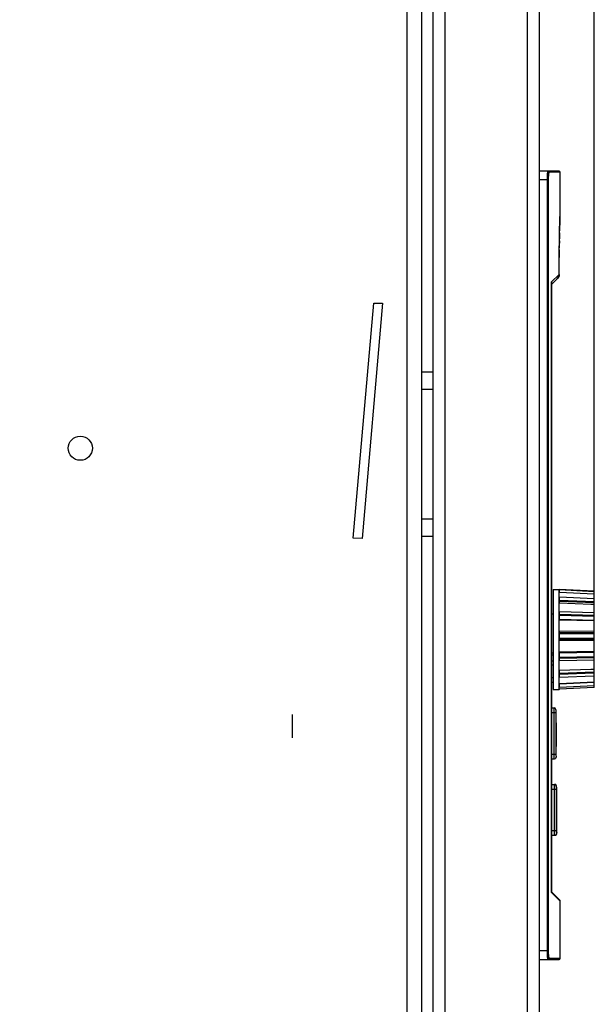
# Model space of a CAD drawing. Header units: millimetres. Extents: x 1117 to 38156, y -1945 to 7303.
# Tile 714 of 831: x 26809 to 26906, y 5607 to 5774. Entities that reach past the tile are written whole.
import ezdxf

# ---------------------------------------------------------------- set-up
doc = ezdxf.new("R2010")
doc.units = ezdxf.units.MM
doc.styles.get("Standard").update_dxf_attribs({"font": 'arial.ttf'})
doc.dimstyles.new('ISO-25', dxfattribs={"dimtxt": 2.5, "dimasz": 2.5, "dimexe": 1.25, "dimexo": 0.625, "dimtad": 1, "dimtxsty": 'Standard', "dimcen": 2.5, "dimadec": 0, "dimazin": 0, "dimtfac": 1, "dimtmove": 0, "dimatfit": 3, "dimfxl": 0, "dimarcsym": 0})

# ---------------------------------------------------------------- blocks, each defined once
blk = doc.blocks.new('*D235')
at = {"color": 0, "linetype": 'Continuous', "lineweight": -2}
for p, q in [((26497.01, 5908.05), (26497.01, 6011.83)), ((26906.41, 5670.91), (26906.41, 6011.83)), ((26517.01, 6010.58), (26886.41, 6010.58))]:
    blk.add_line(p, q, dxfattribs=at)
at = {"color": 0, "linetype": 'Continuous'}
for points in [[(26517.01, 6013.91), (26517.01, 6007.25), (26497.01, 6010.58)], [(26886.41, 6013.91), (26886.41, 6007.25), (26906.41, 6010.58)]]:
    blk.add_solid(points, dxfattribs=at)
at = {"layer": 'Defpoints', "color": 0, "linetype": 'Continuous'}
for p in [(26906.41, 6010.58), (26497.01, 5907.42), (26906.41, 5670.28)]:
    blk.add_point(p, dxfattribs=at)
at = {"color": 0, "linetype": 'Continuous', "insert": (26707.98, 6044.54), "char_height": 25, "width": 77.1094, "attachment_point": 2, "line_spacing_factor": 0.9}
blk.add_mtext('409.4', dxfattribs=at)

msp = doc.modelspace()

# ---------------------------------------------------------------- linework, layer by layer
at = {"color": 7, "linetype": 'Continuous'}
for p, q in [((26874.511, 5907.422), (26874.511, 4911.422)), ((26877.011, 5859.422), (26877.011, 4937.422)), ((26895.011, 5856.922), (26895.011, 4938.922)), ((26897.011, 5856.922), (26897.011, 4938.922)), ((26879.011, 4940.922), (26879.011, 5854.922)), ((26881.011, 5836.922), (26881.011, 4958.922)), ((26900.411, 5748.522), (26897.111, 5748.522)), ((26900.611, 5748.322), (26898.757, 5748.322)), ((26900.611, 5740.936), (26900.611, 5748.322)), ((26898.629, 5747.022), (26897.111, 5747.022)), ((26898.43, 5616.022), (26898.43, 5747.022)), ((26898.629, 5616.022), (26898.629, 5747.022)), ((26900.56, 5740.503), (26900.567, 5740.655)), ((26900.591, 5740.936), (26900.611, 5740.936)), ((26900.491, 5738.048), (26900.497, 5738.396)), ((26900.47, 5736.694), (26900.474, 5737.01)), ((26900.457, 5735.149), (26900.459, 5735.479)), ((26897.111, 5733.722), (26897.011, 5733.722)), ((26900.453, 5733.722), (26900.453, 5733.86)), ((26900.453, 5730.978), (26900.453, 5733.722)), ((26900.453, 5733.722), (26900.453, 5733.722)), ((26900.453, 5730.978), (26899.155, 5729.684)), ((26900.453, 5730.978), (26899.155, 5729.684)), ((26899.155, 5625.895), (26899.155, 5729.684)), ((26899.157, 5729.626), (26899.155, 5729.684)), ((26899.157, 5729.268), (26900.17, 5730.281)), ((26899.157, 5729.626), (26899.157, 5625.916)), ((26900.453, 5730.965), (26900.453, 5730.978)), ((26900.453, 5730.964), (26900.453, 5730.965)), ((26865.411, 5686.148), (26868.905, 5726.082)), ((26870.411, 5726.082), (26866.911, 5686.082)), ((26868.905, 5726.082), (26870.411, 5726.082)), ((26877.011, 5714.422), (26879.011, 5714.422)), ((26879.011, 5711.422), (26877.011, 5711.422)), ((26877.011, 5689.422), (26879.011, 5689.422)), ((26866.911, 5686.082), (26865.411, 5686.148)), ((26879.011, 5686.422), (26877.011, 5686.422)), ((26899.411, 5677.422), (26899.411, 5660.422)), ((26899.411, 5677.422), (26900.411, 5677.422)), ((26900.411, 5660.422), (26900.411, 5677.422)), ((26906.411, 5677.108), (26900.411, 5677.422)), ((26906.411, 5677.019), (26900.479, 5677.322)), ((26900.479, 5676.966), (26906.411, 5676.662)), ((26906.411, 5675.83), (26900.479, 5676.076)), ((26906.411, 5660.752), (26906.411, 5677.108)), ((26900.479, 5675.157), (26905.811, 5674.934)), ((26906.411, 5675.294), (26900.48, 5675.54)), ((26900.48, 5675.434), (26906.411, 5675.188)), ((26905.811, 5674.934), (26906.411, 5674.909)), ((26899.157, 5673.27), (26899.411, 5673.27)), ((26906.411, 5673.447), (26900.479, 5673.593)), ((26906.411, 5673.01), (26900.48, 5673.158)), ((26900.48, 5673.044), (26906.411, 5672.897)), ((26906.411, 5672.137), (26900.479, 5672.285)), ((26900.479, 5672.271), (26906.411, 5672.121)), ((26906.411, 5670.281), (26900.479, 5670.302)), ((26906.411, 5670.02), (26900.48, 5670.043)), ((26900.48, 5669.942), (26906.411, 5669.918)), ((26900.479, 5668.805), (26906.411, 5668.78)), ((26906.411, 5669.059), (26900.48, 5669.082)), ((26900.48, 5668.989), (26906.411, 5668.966)), ((26906.411, 5666.88), (26900.479, 5666.773)), ((26900.479, 5666.663), (26906.411, 5666.768)), ((26906.411, 5666.839), (26900.48, 5666.734)), ((26906.411, 5665.956), (26900.48, 5665.851)), ((26900.48, 5665.74), (26906.411, 5665.845)), ((26899.411, 5664.522), (26899.157, 5664.522)), ((26900.479, 5665.36), (26906.411, 5665.463)), ((26905.811, 5663.811), (26900.479, 5663.616)), ((26900.479, 5662.53), (26906.313, 5662.741)), ((26906.316, 5663.363), (26900.481, 5663.152)), ((26900.481, 5663.04), (26906.313, 5663.252)), ((26906.313, 5663.829), (26905.811, 5663.811)), ((26906.313, 5663.252), (26906.313, 5662.741)), ((26906.316, 5663.829), (26906.316, 5663.771)), ((26906.316, 5663.829), (26906.316, 5663.363)), ((26899.157, 5662.422), (26899.411, 5662.422)), ((26899.411, 5661.572), (26899.157, 5661.572)), ((26906.411, 5661.665), (26900.479, 5661.375)), ((26900.479, 5660.806), (26906.411, 5661.094)), ((26900.48, 5661.358), (26906.411, 5661.646)), ((26899.411, 5660.422), (26900.411, 5660.422)), ((26900.48, 5660.426), (26900.411, 5660.422)), ((26906.411, 5660.752), (26900.479, 5660.44)), ((26900.48, 5660.426), (26900.479, 5660.44)), ((26855.011, 5656.165), (26855.011, 5652.165)), ((26899.157, 5657.272), (26899.611, 5657.272)), ((26899.911, 5656.422), (26899.157, 5656.422)), ((26899.611, 5648.572), (26899.611, 5657.272)), ((26899.911, 5649.072), (26899.911, 5656.772)), ((26899.911, 5654.742), (26899.961, 5654.742)), ((26899.911, 5654.272), (26899.961, 5654.272)), ((26899.961, 5650.742), (26899.961, 5654.742)), ((26899.911, 5654.035), (26899.961, 5654.035)), ((26899.911, 5653.506), (26899.961, 5653.506)), ((26899.911, 5653.113), (26899.961, 5653.113)), ((26899.911, 5652.818), (26899.961, 5652.818)), ((26899.911, 5652.57), (26899.961, 5652.57)), ((26899.911, 5652.32), (26899.961, 5652.32)), ((26899.911, 5652.177), (26899.961, 5652.177)), ((26899.911, 5651.225), (26899.961, 5651.225)), ((26899.911, 5650.742), (26899.961, 5650.742)), ((26899.157, 5649.422), (26899.911, 5649.422)), ((26899.611, 5648.572), (26899.157, 5648.572)), ((26899.157, 5644.272), (26899.711, 5644.272)), ((26899.661, 5635.572), (26899.661, 5644.272)), ((26899.711, 5644.254), (26899.711, 5644.272)), ((26900.011, 5643.422), (26899.157, 5643.422)), ((26899.961, 5636.072), (26899.961, 5643.772)), ((26900.011, 5641.225), (26900.011, 5643.772)), ((26900.011, 5642.572), (26900.061, 5642.572)), ((26900.011, 5642.414), (26900.061, 5642.414)), ((26900.061, 5636.741), (26900.061, 5642.572)), ((26899.961, 5641.225), (26900.061, 5641.225)), ((26899.961, 5641.114), (26900.061, 5641.114)), ((26899.961, 5641.017), (26900.061, 5641.017)), ((26900.011, 5642.061), (26900.061, 5642.061)), ((26900.011, 5641.799), (26900.061, 5641.799)), ((26900.011, 5641.603), (26900.061, 5641.603)), ((26900.011, 5641.438), (26900.061, 5641.438)), ((26900.011, 5641.271), (26900.061, 5641.271)), ((26900.061, 5640.638), (26899.961, 5640.638)), ((26899.961, 5638.859), (26900.061, 5638.859)), ((26899.961, 5638.509), (26900.061, 5638.509)), ((26900.061, 5638.383), (26899.961, 5638.383)), ((26899.961, 5638.272), (26900.061, 5638.272)), ((26899.961, 5638.225), (26900.061, 5638.225)), ((26900.011, 5636.072), (26900.011, 5638.225)), ((26899.157, 5636.422), (26900.011, 5636.422)), ((26900.011, 5637.164), (26900.061, 5637.164)), ((26900.011, 5636.93), (26900.061, 5636.93)), ((26900.061, 5636.846), (26900.011, 5636.846)), ((26900.011, 5636.772), (26900.061, 5636.772)), ((26900.011, 5636.741), (26900.061, 5636.741)), ((26899.711, 5635.572), (26899.157, 5635.572)), ((26899.711, 5635.572), (26899.711, 5635.58)), ((26897.011, 5630.422), (26897.111, 5630.422)), ((26897.111, 5628.922), (26897.011, 5628.922)), ((26897.111, 5625.759), (26897.011, 5625.859)), ((26899.155, 5625.895), (26899.157, 5625.918)), ((26899.155, 5625.895), (26900.45, 5624.6)), ((26899.197, 5625.937), (26899.157, 5625.976)), ((26900.552, 5624.581), (26899.157, 5625.976)), ((26900.552, 5624.581), (26899.197, 5625.937)), ((26900.611, 5614.722), (26900.611, 5624.44)), ((26897.111, 5616.022), (26898.629, 5616.022)), ((26897.111, 5614.522), (26900.411, 5614.522)), ((26898.757, 5614.722), (26900.611, 5614.722))]:
    msp.add_line(p, q, dxfattribs=at)
for points in [[(26900.453, 5730.964), (26900.453, 5733.842), (26900.454, 5734.229), (26900.455, 5734.61), (26900.456, 5734.984), (26900.458, 5735.351), (26900.461, 5735.708), (26900.464, 5736.056), (26900.467, 5736.394), (26900.471, 5736.721), (26900.475, 5737.037), (26900.479, 5737.341), (26900.484, 5737.633), (26900.489, 5737.913), (26900.494, 5738.18), (26900.499, 5738.434), (26900.504, 5738.675), (26900.509, 5738.903), (26900.514, 5739.118), (26900.52, 5739.319), (26900.525, 5739.507), (26900.53, 5739.682), (26900.535, 5739.844), (26900.54, 5739.993), (26900.544, 5740.13), (26900.549, 5740.253), (26900.553, 5740.363), (26900.558, 5740.461), (26900.562, 5740.545)], [(26900.565, 5740.618), (26900.569, 5740.678), (26900.572, 5740.725), (26900.574, 5740.76), (26900.576, 5740.781), (26900.576, 5740.782)], [(26900.17, 5730.281), (26900.363, 5730.556), (26900.448, 5730.866), (26900.453, 5730.965)], [(26899.155, 5625.895), (26899.964, 5625.086), (26900.611, 5624.44)]]:
    msp.add_lwpolyline(points, dxfattribs=at)
msp.add_circle((26819.011, 5701.422), 2.05, dxfattribs=at)
for centre, radius, start, end in [((26900.411, 5748.322), 0.2, 0, 90), ((27020.299, 5736.145), 119.822, 178.37334, 178.5406), ((26989.594, 5737.022), 89.104, 178.04337, 178.37682), ((26952.177, 5738.287), 51.666, 177.66439, 178.02859), ((26927.32, 5739.294), 26.788, 177.14792, 177.64914), ((26899.586, 5740.937), 1.005, 345.04257, 359.95986), ((26912.102, 5740.049), 11.552, 176.4931, 177.13494), ((26899.611, 5740.936), 1, 343.55898, 0), ((27110.773, 5734.187), 210.318, 178.94816, 179.23084), ((27059.643, 5735.165), 159.178, 178.5486, 178.83693), ((27142.315, 5733.798), 241.863, 179.31392, 179.60194), ((27153.496, 5733.723), 253.044, 179.67713, 179.96907), ((26900.411, 5624.44), 0.2, 359.92472, 44.95976), ((26900.411, 5614.722), 0.2, 270, 0)]:
    msp.add_arc(centre, radius, start, end, dxfattribs=at)
for centre, major_axis, ratio, start_param, end_param in [((26900.034, 5668.899), (0.434, 8.52), 0.0123974, 5.9561347, 6.1325975), ((26900.034, 5668.904), (0.354, 8.52), 0.0320078, -0.7452291, -0.5687717), ((26900.034, 5668.911), (0.212, 8.52), 0.0461239, 5.1188955, 5.2953546), ((26900.034, 5668.92), (0.033, 8.52), 0.052261, -1.5841136, -1.4076529), ((26926.911, 5668.922), (132, -3.182), 0.0230243, -1.7820824, -1.780112), ((26926.911, 5668.922), (90, 2.169), 0.0230243, -1.8848425, -1.8818732), ((26900.034, 5668.93), (-0.151, 8.52), 0.049319, 4.2791119, 4.455573), ((26926.911, 5668.922), (132, 3.182), 0.0230243, -1.7831923, -1.7812219), ((26900.034, 5668.938), (-0.309, 8.52), 0.0378271, 3.8597347, 4.0361951), ((26900.034, 5668.944), (-0.413, 8.52), 0.0198232, 3.4412669, 3.6177268)]:
    msp.add_ellipse(centre, major_axis=major_axis, ratio=ratio, start_param=start_param, end_param=end_param, dxfattribs=at)
for points, knots in [([(26898.43, 5747.022), (26898.43, 5747.214), (26898.436, 5747.567), (26898.458, 5747.985), (26898.484, 5748.253), (26898.505, 5748.395), (26898.523, 5748.472), (26898.545, 5748.522), (26898.558, 5748.522)], [0, 0, 0, 0, 0.3793574, 0.7008645, 0.8244395, 0.9168061, 0.9750817, 1, 1, 1, 1]), ([(26898.558, 5748.522), (26898.608, 5748.522), (26898.714, 5748.479), (26898.757, 5748.373), (26898.757, 5748.322)], [0, 0, 0, 0, 0.4991919, 1, 1, 1, 1]), ([(26898.629, 5747.022), (26898.629, 5747.188), (26898.635, 5747.495), (26898.657, 5747.857), (26898.683, 5748.09), (26898.704, 5748.211), (26898.723, 5748.282), (26898.745, 5748.321), (26898.757, 5748.322)], [0, 0, 0, 0, 0.3784863, 0.6990901, 0.8225161, 0.915027, 0.9731941, 1, 1, 1, 1]), ([(26900.572, 5740.756), (26900.573, 5740.782), (26900.577, 5740.826), (26900.58, 5740.887), (26900.587, 5740.913), (26900.587, 5740.937), (26900.591, 5740.936)], [0, 0, 0, 0, 0.4337331, 0.7453026, 0.9337896, 1, 1, 1, 1]), ([(26900.453, 5730.978), (26900.455, 5730.79), (26900.379, 5730.526), (26900.217, 5730.328), (26900.17, 5730.281)], [0, 0, 0, 0, 0.7398634, 1, 1, 1, 1]), ([(26906.313, 5663.829), (26906.338, 5663.83), (26906.386, 5663.846), (26906.411, 5663.893), (26906.411, 5663.914)], [0, 0, 0, 0, 0.5397275, 1, 1, 1, 1]), ([(26906.316, 5663.363), (26906.316, 5663.355), (26906.316, 5663.318), (26906.315, 5663.281), (26906.313, 5663.252)], [0, 0, 0, 0, 0.2126865, 1, 1, 1, 1]), ([(26906.411, 5663.214), (26906.411, 5663.227), (26906.37, 5663.25), (26906.337, 5663.252), (26906.313, 5663.252)], [0, 0, 0, 0, 0.3566981, 1, 1, 1, 1]), ([(26906.411, 5662.678), (26906.411, 5662.696), (26906.382, 5662.736), (26906.337, 5662.742), (26906.313, 5662.741)], [0, 0, 0, 0, 0.425103, 1, 1, 1, 1]), ([(26906.316, 5663.363), (26906.34, 5663.364), (26906.384, 5663.375), (26906.411, 5663.417), (26906.411, 5663.436)], [0, 0, 0, 0, 0.5518119, 1, 1, 1, 1]), ([(26898.558, 5614.522), (26898.545, 5614.522), (26898.523, 5614.572), (26898.505, 5614.649), (26898.484, 5614.791), (26898.458, 5615.059), (26898.436, 5615.477), (26898.43, 5615.83), (26898.43, 5616.022)], [0, 0, 0, 0, 0.0249161, 0.0831945, 0.1755606, 0.299137, 0.6206468, 1, 1, 1, 1]), ([(26898.757, 5614.722), (26898.745, 5614.723), (26898.723, 5614.763), (26898.704, 5614.833), (26898.683, 5614.954), (26898.657, 5615.187), (26898.635, 5615.549), (26898.629, 5615.856), (26898.629, 5616.022)], [0, 0, 0, 0, 0.0267906, 0.0849853, 0.1774911, 0.3009206, 0.6215307, 1, 1, 1, 1]), ([(26898.558, 5614.522), (26898.608, 5614.522), (26898.714, 5614.565), (26898.757, 5614.671), (26898.757, 5614.722)], [0, 0, 0, 0, 0.4991913, 1, 1, 1, 1])]:
    msp.add_open_spline(points, degree=3, knots=knots, dxfattribs=at)
for points in [[(26899.911, 5656.772), (26899.911, 5657.105), (26899.811, 5657.272), (26899.611, 5657.272)], [(26899.911, 5656.772), (26899.911, 5657.105), (26899.811, 5657.272), (26899.611, 5657.272)], [(26899.911, 5656.772), (26899.911, 5656.874), (26899.902, 5656.96), (26899.883, 5657.031)], [(26899.911, 5656.772), (26899.911, 5656.874), (26899.902, 5656.96), (26899.883, 5657.031)], [(26899.911, 5649.072), (26899.911, 5648.739), (26899.811, 5648.572), (26899.611, 5648.572)], [(26899.911, 5649.072), (26899.911, 5648.739), (26899.811, 5648.572), (26899.611, 5648.572)], [(26899.911, 5649.072), (26899.911, 5648.97), (26899.902, 5648.884), (26899.883, 5648.813)], [(26899.911, 5649.072), (26899.911, 5648.97), (26899.902, 5648.884), (26899.883, 5648.813)], [(26899.961, 5643.772), (26899.961, 5644.105), (26899.861, 5644.272), (26899.661, 5644.272)], [(26899.961, 5643.772), (26899.961, 5644.105), (26899.861, 5644.272), (26899.661, 5644.272)], [(26900.011, 5643.772), (26900.011, 5644.105), (26899.911, 5644.272), (26899.711, 5644.272)], [(26900.011, 5643.772), (26900.011, 5644.105), (26899.911, 5644.272), (26899.711, 5644.272)], [(26899.961, 5636.072), (26899.961, 5635.739), (26899.861, 5635.572), (26899.661, 5635.572)], [(26900.011, 5636.072), (26900.011, 5635.739), (26899.911, 5635.572), (26899.711, 5635.572)], [(26900.011, 5636.072), (26900.011, 5635.739), (26899.911, 5635.572), (26899.711, 5635.572)], [(26899.961, 5636.072), (26899.961, 5635.97), (26899.952, 5635.884), (26899.933, 5635.813)]]:
    msp.add_open_spline(points, degree=3, dxfattribs=at)

# ---------------------------------------------------------------- dimensions: what is measured, and where the dimension line sits
at = {"linetype": 'Continuous'}
dim = msp.add_linear_dim(base=(26906.411, 6010.579), p1=(26497.011, 5907.422), p2=(26906.411, 5670.281), dimstyle='ISO-25', override={"dimtxt": 25, "dimasz": 20, "dimdsep": 46}, dxfattribs=at)
dim.commit()
dim.dimension.update_dxf_attribs({"geometry": '*D235', "text_midpoint": (26707.979, 6010.579), "dimtype": 160})

doc.saveas('drawing.dxf')
